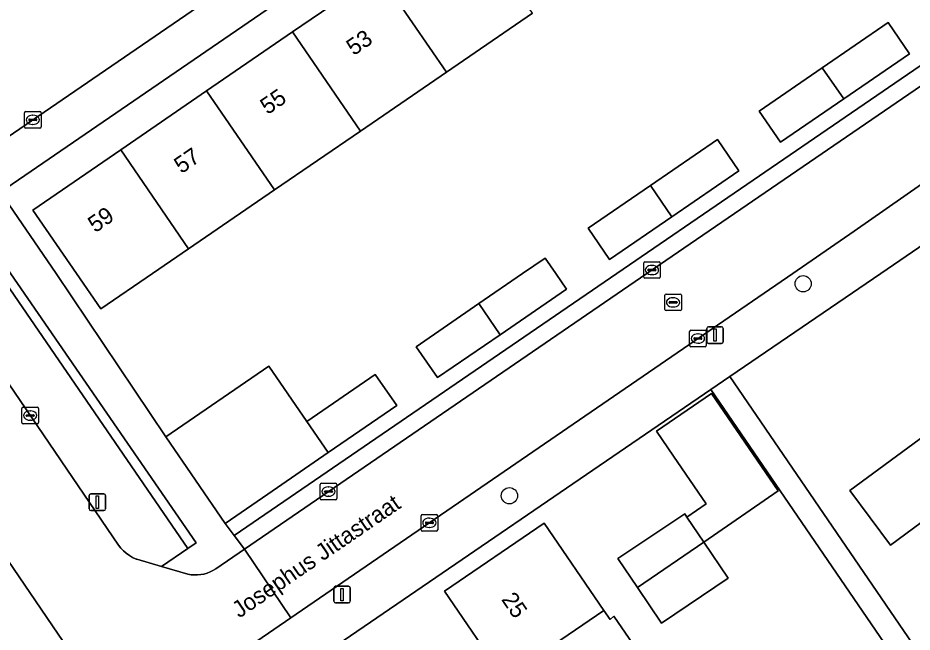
# Model space of a CAD drawing. Extents: x 157445 to 158888, y 383061 to 384688.
# Drawn here: x 158396.8 to 158450.7, y 383728.4 to 383765.4 of the extents above; entities that cross this region are included whole.
import ezdxf

# ---------------------------------------------------------------- set-up
doc = ezdxf.new("R2010")
doc.units = 0
for name, color, linetype in [('IMGEO_Boom', 7, 'Continuous'), ('IMGEO_Erf', 7, 'Continuous'), ('IMGEO_Groenvoorziening', 7, 'Continuous'), ('IMGEO_Kolk', 7, 'Continuous'), ('IMGEO_Lichtmast', 7, 'Continuous'), ('IMGEO_Openbare_ruimte_label', 7, 'Continuous'), ('IMGEO_Pand', 7, 'Continuous'), ('IMGEO_Pand_nummerreeks', 7, 'Continuous'), ('IMGEO_Rijbaan_lokaal_open', 7, 'Continuous'), ('IMGEO_Rioolput', 7, 'Continuous'), ('IMGEO_Voetpad_open', 7, 'Continuous')]:
    doc.layers.add(name, color=color, linetype=linetype)

msp = doc.modelspace()

# ---------------------------------------------------------------- linework, layer by layer
at = {"layer": 'IMGEO_Boom'}
for centre in [(158444.12, 383749.382), (158426.41, 383736.6)]:
    msp.add_circle(centre, 0.489, dxfattribs=at)
at = {"layer": 'IMGEO_Erf'}
for points in [[(158500, 383795.97), (158526.324, 383814.002), (158525.796, 383814.841), (158524.482, 383816.758), (158512.351, 383834.835), (158500, 383826.37), (158395.719, 383754.902), (158399.074, 383750), (158405.69, 383740.148), (158411.911, 383744.417), (158414.192, 383741.085), (158418.319, 383743.917), (158419.613, 383742.031), (158415.484, 383739.198), (158411.847, 383736.702), (158409.264, 383734.929), (158409.821, 383734.195), (158432.893, 383750)], [(158450.54, 383763.251), (158446.568, 383760.526), (158442.762, 383757.914), (158441.469, 383759.798), (158445.277, 383762.41), (158449.248, 383765.135)], [(158440.252, 383756.193), (158436.206, 383753.417), (158432.45, 383750.84), (158431.155, 383752.727), (158434.913, 383755.305), (158438.957, 383758.08)], [(158429.856, 383749.059), (158425.845, 383746.307), (158422.073, 383743.719), (158420.791, 383745.588), (158424.559, 383748.183), (158427.197, 383750), (158428.557, 383750.933), (158429.204, 383750)], [(158435.574, 383728.919), (158434.127, 383731.072), (158432.957, 383732.813), (158436.977, 383735.515), (158437.113, 383735.313), (158438.281, 383736.111), (158436.309, 383738.994), (158435.282, 383740.495), (158438.603, 383742.766), (158442.624, 383736.888), (158438.124, 383733.808), (158439.594, 383731.621)], [(158449.378, 383733.613), (158446.939, 383736.916), (158451.494, 383740.28), (158453.933, 383736.976)]]:
    msp.add_lwpolyline(points, close=True, dxfattribs=at)
for points in [[(158427.796, 383765.693), (158422.613, 383762.142), (158417.43, 383758.59), (158412.247, 383755.039), (158407.064, 383751.487), (158404.893, 383750), (158401.777, 383747.865), (158400.304, 383750), (158397.669, 383753.819), (158402.974, 383757.456), (158408.156, 383761.009), (158413.338, 383764.563), (158418.52, 383768.116)], [(158464.455, 383760.705), (158448.799, 383750), (158439.71, 383743.785), (158462.558, 383710.37)], [(158458.932, 383713.209), (158438.562, 383743), (158414.867, 383726.798)], [(158426.1, 383725.578), (158422.494, 383730.846), (158428.496, 383734.954), (158432.102, 383729.686), (158432.484, 383729.127), (158432.716, 383729.335), (158435.914, 383724.663)]]:
    msp.add_lwpolyline(points, dxfattribs=at)
at = {"layer": 'IMGEO_Groenvoorziening'}
for points in [[(158393.367, 383753.291), (158390.904, 383751.591), (158390.928, 383751.454), (158390.989, 383751.22), (158391.072, 383750.993), (158391.174, 383750.774), (158391.291, 383750.572), (158391.68, 383750), (158402.837, 383733.616), (158402.981, 383733.439), (158403.139, 383733.276), (158403.312, 383733.128), (158403.497, 383732.996), (158403.693, 383732.881), (158403.899, 383732.783), (158403.942, 383732.766), (158405.438, 383732.331), (158407.031, 383733.419)], [(158393.367, 383753.291), (158407.031, 383733.419), (158407.53, 383733.767), (158393.837, 383753.607)]]:
    msp.add_lwpolyline(points, close=True, dxfattribs=at)
at = {"layer": 'IMGEO_Kolk'}
for p, q in [((158397.247, 383759.766), (158398.099, 383759.766)), ((158397.172, 383758.84), (158397.172, 383759.692)), ((158397.431, 383759.26), (158397.431, 383759.272)), ((158397.869, 383759.223), (158397.471, 383759.223)), ((158397.474, 383759.309), (158397.872, 383759.309)), ((158397.66, 383759.546), (158397.685, 383759.546)), ((158397.915, 383759.272), (158397.915, 383759.26)), ((158398.173, 383759.692), (158398.173, 383758.84)), ((158398.099, 383758.766), (158397.247, 383758.766)), ((158397.683, 383758.986), (158397.658, 383758.986)), ((158434.505, 383749.784), (158434.505, 383750.636)), ((158434.58, 383750.71), (158435.432, 383750.71)), ((158435.506, 383750.636), (158435.506, 383749.784)), ((158434.764, 383750.204), (158434.764, 383750.216)), ((158435.202, 383750.167), (158434.804, 383750.167)), ((158434.807, 383750.253), (158435.205, 383750.253)), ((158434.993, 383750.49), (158435.018, 383750.49)), ((158435.248, 383750.216), (158435.248, 383750.204)), ((158435.432, 383749.71), (158434.58, 383749.71)), ((158435.016, 383749.93), (158434.991, 383749.93)), ((158437.277, 383745.653), (158437.277, 383746.505)), ((158437.352, 383746.579), (158438.204, 383746.579)), ((158437.765, 383746.359), (158437.79, 383746.359)), ((158438.278, 383746.505), (158438.278, 383745.653)), ((158437.536, 383746.073), (158437.536, 383746.085)), ((158437.974, 383746.036), (158437.576, 383746.036)), ((158437.579, 383746.122), (158437.977, 383746.122)), ((158437.788, 383745.799), (158437.763, 383745.799)), ((158438.02, 383746.085), (158438.02, 383746.073)), ((158438.204, 383745.579), (158437.352, 383745.579)), ((158397.017, 383741.006), (158397.017, 383741.858)), ((158397.092, 383741.932), (158397.944, 383741.932)), ((158397.276, 383741.426), (158397.276, 383741.438)), ((158397.319, 383741.475), (158397.717, 383741.475)), ((158397.505, 383741.712), (158397.53, 383741.712)), ((158397.76, 383741.438), (158397.76, 383741.426)), ((158398.018, 383741.858), (158398.018, 383741.006)), ((158397.944, 383740.932), (158397.092, 383740.932)), ((158397.714, 383741.389), (158397.316, 383741.389)), ((158397.528, 383741.152), (158397.503, 383741.152)), ((158415.002, 383736.423), (158415.002, 383737.275)), ((158415.077, 383737.349), (158415.929, 383737.349)), ((158415.49, 383737.129), (158415.515, 383737.129)), ((158416.003, 383737.275), (158416.003, 383736.423)), ((158415.261, 383736.843), (158415.261, 383736.855)), ((158415.699, 383736.806), (158415.301, 383736.806)), ((158415.304, 383736.892), (158415.702, 383736.892)), ((158415.513, 383736.569), (158415.488, 383736.569)), ((158415.745, 383736.855), (158415.745, 383736.843)), ((158415.929, 383736.349), (158415.077, 383736.349)), ((158421.085, 383734.541), (158421.085, 383735.393)), ((158421.16, 383735.467), (158422.012, 383735.467)), ((158421.344, 383734.961), (158421.344, 383734.973)), ((158421.387, 383735.01), (158421.785, 383735.01)), ((158421.573, 383735.247), (158421.598, 383735.247)), ((158421.828, 383734.973), (158421.828, 383734.961)), ((158422.086, 383735.393), (158422.086, 383734.541)), ((158422.012, 383734.467), (158421.16, 383734.467)), ((158421.782, 383734.924), (158421.384, 383734.924)), ((158421.596, 383734.687), (158421.571, 383734.687))]:
    msp.add_line(p, q, dxfattribs=at)
for points in [[(158397.247, 383759.766), (158398.099, 383759.766)], [(158397.172, 383758.84), (158397.172, 383759.692)], [(158398.173, 383759.692), (158398.173, 383758.84)], [(158398.099, 383758.766), (158397.247, 383758.766)], [(158434.505, 383749.784), (158434.505, 383750.636)], [(158434.58, 383750.71), (158435.432, 383750.71)], [(158435.506, 383750.636), (158435.506, 383749.784)], [(158435.432, 383749.71), (158434.58, 383749.71)], [(158437.277, 383745.653), (158437.277, 383746.505)], [(158437.352, 383746.579), (158438.204, 383746.579)], [(158438.278, 383746.505), (158438.278, 383745.653)], [(158438.204, 383745.579), (158437.352, 383745.579)], [(158397.017, 383741.006), (158397.017, 383741.858)], [(158397.092, 383741.932), (158397.944, 383741.932)], [(158398.018, 383741.858), (158398.018, 383741.006)], [(158397.944, 383740.932), (158397.092, 383740.932)], [(158415.002, 383736.423), (158415.002, 383737.275)], [(158415.077, 383737.349), (158415.929, 383737.349)], [(158416.003, 383737.275), (158416.003, 383736.423)], [(158415.929, 383736.349), (158415.077, 383736.349)], [(158421.085, 383734.541), (158421.085, 383735.393)], [(158421.16, 383735.467), (158422.012, 383735.467)], [(158422.086, 383735.393), (158422.086, 383734.541)], [(158422.012, 383734.467), (158421.16, 383734.467)]]:
    msp.add_lwpolyline(points, dxfattribs=at)
for centre, radius, start, end in [((158397.249, 383759.69), 0.0765, 91.552, 178.448), ((158397.249, 383759.69), 0.0765, 91.552, 178.448), ((158398.097, 383759.69), 0.0765, 1.552, 88.448), ((158398.097, 383759.69), 0.0765, 1.552, 88.448), ((158397.471, 383759.269), 0.0403, 85.8775, 175.7526), ((158397.468, 383759.259), 0.0366, 178.938, 274.7102), ((158397.872, 383759.266), 0.043, 264.8664, 352.4533), ((158397.876, 383759.271), 0.0386, 1.7309, 96.639), ((158397.249, 383758.842), 0.0765, 181.552, 268.448), ((158397.249, 383758.842), 0.0765, 181.552, 268.448), ((158398.097, 383758.842), 0.0765, 271.552, 358.448), ((158398.097, 383758.842), 0.0765, 271.552, 358.448), ((158434.582, 383750.634), 0.0765, 91.552, 178.448), ((158434.582, 383750.634), 0.0765, 91.552, 178.448), ((158435.43, 383750.634), 0.0765, 1.552, 88.448), ((158435.43, 383750.634), 0.0765, 1.552, 88.448), ((158434.804, 383750.213), 0.0403, 85.8775, 175.7526), ((158434.801, 383750.203), 0.0366, 178.938, 274.7102), ((158435.205, 383750.21), 0.043, 264.8664, 352.4533), ((158435.209, 383750.215), 0.0386, 1.7309, 96.639), ((158434.582, 383749.786), 0.0765, 181.552, 268.448), ((158434.582, 383749.786), 0.0765, 181.552, 268.448), ((158435.43, 383749.786), 0.0765, 271.552, 358.448), ((158435.43, 383749.786), 0.0765, 271.552, 358.448), ((158437.354, 383746.503), 0.0765, 91.552, 178.448), ((158437.354, 383746.503), 0.0765, 91.552, 178.448), ((158438.202, 383746.503), 0.0765, 1.552, 88.448), ((158438.202, 383746.503), 0.0765, 1.552, 88.448), ((158437.576, 383746.082), 0.0403, 85.8775, 175.7526), ((158437.573, 383746.072), 0.0366, 178.938, 274.7102), ((158437.977, 383746.079), 0.043, 264.8664, 352.4533), ((158437.981, 383746.084), 0.0386, 1.7309, 96.639), ((158437.354, 383745.655), 0.0765, 181.552, 268.448), ((158437.354, 383745.655), 0.0765, 181.552, 268.448), ((158438.202, 383745.655), 0.0765, 271.552, 358.448), ((158438.202, 383745.655), 0.0765, 271.552, 358.448), ((158397.094, 383741.856), 0.0765, 91.552, 178.448), ((158397.094, 383741.856), 0.0765, 91.552, 178.448), ((158397.316, 383741.435), 0.0403, 85.8775, 175.7526), ((158397.313, 383741.425), 0.0366, 178.938, 274.7102), ((158397.717, 383741.432), 0.043, 264.8664, 352.4533), ((158397.721, 383741.437), 0.0386, 1.7309, 96.639), ((158397.942, 383741.856), 0.0765, 1.552, 88.448), ((158397.942, 383741.856), 0.0765, 1.552, 88.448), ((158397.094, 383741.008), 0.0765, 181.552, 268.448), ((158397.094, 383741.008), 0.0765, 181.552, 268.448), ((158397.942, 383741.008), 0.0765, 271.552, 358.448), ((158397.942, 383741.008), 0.0765, 271.552, 358.448), ((158415.079, 383737.273), 0.0765, 91.552, 178.448), ((158415.079, 383737.273), 0.0765, 91.552, 178.448), ((158415.927, 383737.273), 0.0765, 1.552, 88.448), ((158415.927, 383737.273), 0.0765, 1.552, 88.448), ((158415.301, 383736.852), 0.0403, 85.8775, 175.7526), ((158415.298, 383736.842), 0.0366, 178.938, 274.7102), ((158415.702, 383736.849), 0.043, 264.8664, 352.4533), ((158415.706, 383736.854), 0.0386, 1.7309, 96.639), ((158415.079, 383736.425), 0.0765, 181.552, 268.448), ((158415.079, 383736.425), 0.0765, 181.552, 268.448), ((158415.927, 383736.425), 0.0765, 271.552, 358.448), ((158415.927, 383736.425), 0.0765, 271.552, 358.448), ((158421.162, 383735.391), 0.0765, 91.552, 178.448), ((158421.162, 383735.391), 0.0765, 91.552, 178.448), ((158421.384, 383734.97), 0.0403, 85.8775, 175.7526), ((158421.381, 383734.96), 0.0366, 178.938, 274.7102), ((158421.785, 383734.967), 0.043, 264.8664, 352.4533), ((158421.789, 383734.972), 0.0386, 1.7309, 96.639), ((158422.01, 383735.391), 0.0765, 1.552, 88.448), ((158422.01, 383735.391), 0.0765, 1.552, 88.448), ((158421.162, 383734.543), 0.0765, 181.552, 268.448), ((158421.162, 383734.543), 0.0765, 181.552, 268.448), ((158422.01, 383734.543), 0.0765, 271.552, 358.448), ((158422.01, 383734.543), 0.0765, 271.552, 358.448)]:
    msp.add_arc(centre, radius, start, end, dxfattribs=at)
for centre, major_axis, ratio, start_param, end_param in [((158397.659, 383759.266), (-0.387, 0.002), 0.722429, 4.712389, 7.853982), ((158397.684, 383759.266), (-0.39, 0.002), 0.717154, 1.570796, 4.712389), ((158434.992, 383750.21), (-0.387, 0.002), 0.722429, 4.712389, 7.853982), ((158435.017, 383750.21), (-0.39, 0.002), 0.717154, 1.570796, 4.712389), ((158437.764, 383746.079), (-0.387, 0.002), 0.722429, 4.712389, 7.853982), ((158437.789, 383746.079), (-0.39, 0.002), 0.717154, 1.570796, 4.712389), ((158397.504, 383741.432), (-0.387, 0.002), 0.722429, 4.712389, 7.853982), ((158397.529, 383741.432), (-0.39, 0.002), 0.717154, 1.570796, 4.712389), ((158415.489, 383736.849), (-0.387, 0.002), 0.722429, 4.712389, 7.853982), ((158415.514, 383736.849), (-0.39, 0.002), 0.717154, 1.570796, 4.712389), ((158421.572, 383734.967), (-0.387, 0.002), 0.722429, 4.712389, 7.853982), ((158421.597, 383734.967), (-0.39, 0.002), 0.717154, 1.570796, 4.712389)]:
    msp.add_ellipse(centre, major_axis=major_axis, ratio=ratio, start_param=start_param, end_param=end_param, dxfattribs=at)
at = {"layer": 'IMGEO_Lichtmast'}
for p, q in [((158438.314, 383745.886), (158438.314, 383746.686)), ((158438.314, 383746.686), (158438.314, 383745.886)), ((158438.414, 383746.786), (158439.204, 383746.786)), ((158439.204, 383746.786), (158438.414, 383746.786)), ((158439.304, 383746.686), (158439.304, 383745.886)), ((158439.304, 383745.886), (158439.304, 383746.686)), ((158439.204, 383745.786), (158438.414, 383745.786)), ((158438.414, 383745.786), (158439.204, 383745.786)), ((158401.067, 383735.809), (158401.067, 383736.609)), ((158401.067, 383736.609), (158401.067, 383735.809)), ((158401.167, 383736.709), (158401.957, 383736.709)), ((158401.957, 383736.709), (158401.167, 383736.709)), ((158402.057, 383736.609), (158402.057, 383735.809)), ((158402.057, 383735.809), (158402.057, 383736.609)), ((158401.957, 383735.709), (158401.167, 383735.709)), ((158401.167, 383735.709), (158401.957, 383735.709)), ((158415.826, 383730.237), (158415.826, 383731.037)), ((158415.826, 383731.037), (158415.826, 383730.237)), ((158415.926, 383731.137), (158416.716, 383731.137)), ((158416.716, 383731.137), (158415.926, 383731.137)), ((158416.816, 383731.037), (158416.816, 383730.237)), ((158416.816, 383730.237), (158416.816, 383731.037)), ((158416.716, 383730.137), (158415.926, 383730.137)), ((158415.926, 383730.137), (158416.716, 383730.137))]:
    msp.add_line(p, q, dxfattribs=at)
for points in [[(158438.734, 383746.661), (158438.884, 383746.661), (158438.884, 383745.911), (158438.734, 383745.911), (158438.734, 383746.661)], [(158401.487, 383736.584), (158401.637, 383736.584), (158401.637, 383735.834), (158401.487, 383735.834), (158401.487, 383736.584)], [(158416.246, 383731.012), (158416.396, 383731.012), (158416.396, 383730.262), (158416.246, 383730.262), (158416.246, 383731.012)]]:
    msp.add_lwpolyline(points, dxfattribs=at)
for centre, start, end in [((158438.414, 383746.686), 90, 180), ((158438.414, 383746.686), 90, 180), ((158439.204, 383746.686), 0, 90), ((158439.204, 383746.686), 360, 90), ((158438.414, 383745.886), 180, 270), ((158438.414, 383745.886), 180, 270), ((158439.204, 383745.886), 270, 0), ((158439.204, 383745.886), 270, 0), ((158401.167, 383736.609), 90, 180), ((158401.167, 383736.609), 90, 180), ((158401.957, 383736.609), 0, 90), ((158401.957, 383736.609), 360, 90), ((158401.167, 383735.809), 180, 270), ((158401.167, 383735.809), 180, 270), ((158401.957, 383735.809), 270, 0), ((158401.957, 383735.809), 270, 0), ((158415.926, 383731.037), 90, 180), ((158415.926, 383731.037), 90, 180), ((158416.716, 383731.037), 0, 90), ((158416.716, 383731.037), 360, 90), ((158415.926, 383730.237), 180, 270), ((158415.926, 383730.237), 180, 270), ((158416.716, 383730.237), 270, 0), ((158416.716, 383730.237), 270, 0)]:
    msp.add_arc(centre, 0.1, start, end, dxfattribs=at)
at = {"layer": 'IMGEO_Pand'}
for points in [[(158423.702, 383771.669), (158418.52, 383768.116), (158422.613, 383762.142), (158427.796, 383765.693)], [(158413.338, 383764.563), (158417.43, 383758.59), (158422.613, 383762.142), (158418.52, 383768.116)], [(158446.568, 383760.526), (158450.54, 383763.251), (158449.248, 383765.135), (158445.277, 383762.41)], [(158412.247, 383755.039), (158417.43, 383758.59), (158413.338, 383764.563), (158408.156, 383761.009)], [(158446.568, 383760.526), (158445.277, 383762.41), (158441.469, 383759.798), (158442.762, 383757.914)], [(158412.247, 383755.039), (158408.156, 383761.009), (158402.974, 383757.456), (158407.064, 383751.487)], [(158434.913, 383755.305), (158436.206, 383753.417), (158440.252, 383756.193), (158438.957, 383758.08)], [(158407.064, 383751.487), (158402.974, 383757.456), (158397.669, 383753.819), (158400.304, 383750), (158401.777, 383747.865), (158404.893, 383750)], [(158434.913, 383755.305), (158431.155, 383752.727), (158432.45, 383750.84), (158436.206, 383753.417)], [(158424.559, 383748.183), (158425.845, 383746.307), (158429.856, 383749.059), (158429.204, 383750), (158428.557, 383750.933), (158427.197, 383750)], [(158424.559, 383748.183), (158420.791, 383745.588), (158422.073, 383743.719), (158425.845, 383746.307)], [(158415.484, 383739.198), (158414.192, 383741.085), (158411.911, 383744.417), (158405.69, 383740.148), (158409.264, 383734.929), (158411.847, 383736.702)], [(158414.192, 383741.085), (158415.484, 383739.198), (158419.613, 383742.031), (158418.319, 383743.917)], [(158436.309, 383738.994), (158438.281, 383736.111), (158437.113, 383735.313), (158438.124, 383733.808), (158442.624, 383736.888), (158438.603, 383742.766), (158435.282, 383740.495)], [(158446.939, 383736.916), (158449.378, 383733.613), (158453.933, 383736.976), (158451.494, 383740.28)], [(158438.124, 383733.808), (158437.113, 383735.313), (158436.977, 383735.515), (158432.957, 383732.813), (158434.127, 383731.072)], [(158426.1, 383725.578), (158432.102, 383729.686), (158428.496, 383734.954), (158422.494, 383730.846)], [(158434.127, 383731.072), (158435.574, 383728.919), (158439.594, 383731.621), (158438.124, 383733.808)], [(158426.1, 383725.578), (158429.657, 383720.38), (158435.914, 383724.663), (158432.716, 383729.335), (158432.484, 383729.127), (158432.102, 383729.686)]]:
    msp.add_lwpolyline(points, close=True, dxfattribs=at)
at = {"layer": 'IMGEO_Rijbaan_lokaal_open'}
for points in [[(158500, 383794.766), (158477.244, 383779.149), (158434.699, 383750), (158410.44, 383733.379), (158413.229, 383729.233), (158443.49, 383750), (158447.199, 383752.545), (158458.965, 383760.778), (158465.217, 383765.077), (158472.547, 383770.116), (158475.338, 383772.035), (158478.351, 383774.1), (158491.739, 383783.275)], [(158394.268, 383756.934), (158438.021, 383786.908), (158447.639, 383793.508)], [(158384.398, 383750), (158398.86, 383728.748), (158403.195, 383722.384)], [(158411.187, 383727.832), (158413.229, 383729.233), (158410.44, 383733.379), (158408.703, 383732.189), (158408.536, 383732.087), (158408.361, 383732.002), (158408.18, 383731.932), (158407.992, 383731.878), (158407.801, 383731.842), (158407.608, 383731.823), (158407.413, 383731.821), (158407.219, 383731.836), (158407.027, 383731.869), (158405.438, 383732.331), (158403.942, 383732.766), (158403.899, 383732.783), (158403.693, 383732.881), (158403.497, 383732.996), (158403.312, 383733.128), (158403.139, 383733.276), (158402.981, 383733.439), (158402.837, 383733.616), (158391.68, 383750)]]:
    msp.add_lwpolyline(points, dxfattribs=at)
at = {"layer": 'IMGEO_Rioolput'}
for p, q in [((158435.778, 383747.834), (158435.778, 383748.686)), ((158435.853, 383748.76), (158436.705, 383748.76)), ((158436.266, 383748.54), (158436.291, 383748.54)), ((158436.779, 383748.686), (158436.779, 383747.834)), ((158436.037, 383748.254), (158436.037, 383748.266)), ((158436.475, 383748.217), (158436.077, 383748.217)), ((158436.08, 383748.303), (158436.478, 383748.303)), ((158436.289, 383747.98), (158436.264, 383747.98)), ((158436.521, 383748.266), (158436.521, 383748.254)), ((158436.705, 383747.76), (158435.853, 383747.76))]:
    msp.add_line(p, q, dxfattribs=at)
for points in [[(158435.778, 383747.834), (158435.778, 383748.686)], [(158435.853, 383748.76), (158436.705, 383748.76)], [(158436.779, 383748.686), (158436.779, 383747.834)], [(158436.705, 383747.76), (158435.853, 383747.76)]]:
    msp.add_lwpolyline(points, dxfattribs=at)
for centre, radius, start, end in [((158435.855, 383748.684), 0.0765, 91.552, 178.448), ((158435.855, 383748.684), 0.0765, 91.552, 178.448), ((158436.703, 383748.684), 0.0765, 1.552, 88.448), ((158436.703, 383748.684), 0.0765, 1.552, 88.448), ((158436.077, 383748.263), 0.0403, 85.8775, 175.7526), ((158436.074, 383748.253), 0.0366, 178.938, 274.7102), ((158436.478, 383748.26), 0.043, 264.8664, 352.4533), ((158436.482, 383748.265), 0.0386, 1.7309, 96.639), ((158435.855, 383747.836), 0.0765, 181.552, 268.448), ((158435.855, 383747.836), 0.0765, 181.552, 268.448), ((158436.703, 383747.836), 0.0765, 271.552, 358.448), ((158436.703, 383747.836), 0.0765, 271.552, 358.448)]:
    msp.add_arc(centre, radius, start, end, dxfattribs=at)
for centre, major_axis, ratio, start_param, end_param in [((158436.265, 383748.26), (-0.387, 0.002), 0.722429, 4.712389, 7.853982), ((158436.29, 383748.26), (-0.39, 0.002), 0.717154, 1.570796, 4.712389)]:
    msp.add_ellipse(centre, major_axis=major_axis, ratio=ratio, start_param=start_param, end_param=end_param, dxfattribs=at)
at = {"layer": 'IMGEO_Voetpad_open'}
for points in [[(158500, 383829.439), (158449.947, 383795.092), (158447.639, 383793.508), (158438.021, 383786.908), (158394.268, 383756.934), (158395.719, 383754.902), (158500, 383826.37)], [(158495.606, 383785.914), (158491.739, 383783.275), (158478.351, 383774.1), (158475.338, 383772.035), (158472.547, 383770.116), (158473.13, 383769.267), (158465.8, 383764.228), (158465.217, 383765.077), (158458.965, 383760.778), (158447.199, 383752.545), (158443.49, 383750), (158413.229, 383729.233), (158411.187, 383727.832), (158411.784, 383726.956), (158403.792, 383721.508), (158405.212, 383719.743), (158408.907, 383722.31), (158413.621, 383725.946), (158414.867, 383726.798), (158438.562, 383743), (158439.71, 383743.785), (158448.799, 383750), (158464.455, 383760.705)], [(158393.837, 383753.607), (158407.53, 383733.767), (158407.031, 383733.419), (158405.438, 383732.331), (158407.027, 383731.869), (158407.219, 383731.836), (158407.413, 383731.821), (158407.608, 383731.823), (158407.801, 383731.842), (158407.992, 383731.878), (158408.18, 383731.932), (158408.361, 383732.002), (158408.536, 383732.087), (158408.703, 383732.189), (158410.44, 383733.379), (158409.821, 383734.195), (158409.264, 383734.929), (158405.69, 383740.148), (158399.074, 383750), (158395.719, 383754.902)], [(158408.432, 383715.085), (158405.212, 383719.743), (158403.792, 383721.508), (158403.195, 383722.384), (158398.86, 383728.748), (158384.398, 383750)]]:
    msp.add_lwpolyline(points, dxfattribs=at)
for points in [[(158477.244, 383779.149), (158500, 383794.766), (158526.9, 383813.228), (158526.324, 383814.002), (158500, 383795.97), (158432.893, 383750), (158409.821, 383734.195), (158410.44, 383733.379), (158434.699, 383750)], [(158439.71, 383743.785), (158438.562, 383743), (158458.932, 383713.209), (158461.41, 383709.585), (158462.558, 383710.37)]]:
    msp.add_lwpolyline(points, close=True, dxfattribs=at)

# ---------------------------------------------------------------- texts
at = {"layer": 'IMGEO_Openbare_ruimte_label'}
msp.add_text('Josephus Jittastraat', height=1, rotation=34.4052, dxfattribs=at).set_placement((158410.127, 383729.19))
at = {"layer": 'IMGEO_Pand_nummerreeks'}
for s, rotation, p in [('53', 34.4213, (158417.02, 383763.103)), ('55', 34.4213, (158411.826, 383759.544)), ('57', 34.4213, (158406.632, 383755.985)), ('59', 34.4213, (158401.438, 383752.425)), ('25', 304.3885, (158425.891, 383730.345))]:
    msp.add_text(s, height=1, rotation=rotation, dxfattribs=at).set_placement(p)

doc.saveas('drawing.dxf')
